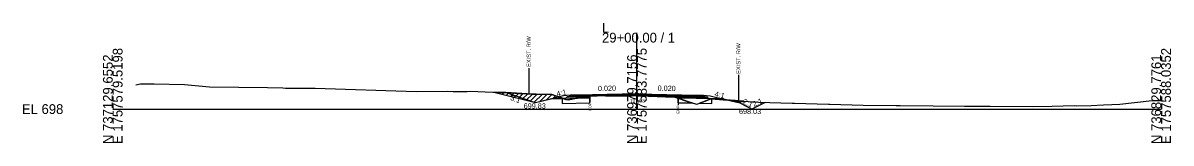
# Model space of a CAD drawing. Extents: x -26 to 4303, y -10 to 9577.
# Drawn here: x 974.3 to 1302.8, y 8990.3 to 9024.6 of the extents above; entities that cross this region are included whole.
import ezdxf

# ---------------------------------------------------------------- set-up
doc = ezdxf.new("R2010")
doc.units = 0
for name, color, linetype in [('Exist CMT Pavement', 7, 'Continuous'), ('Old_Level_10', 7, 'Continuous'), ('Old_Level_2', 7, 'Continuous'), ('Pattern 1', 7, 'Continuous'), ('Prop CMT Conc Surface', 7, 'Continuous'), ('Prop CMT Concrete Structures', 7, 'Continuous'), ('Prop CMT Concrete Wall', 7, 'Continuous'), ('Prop CMT Pvmt Course 1', 7, 'Continuous'), ('Prop CMT Pvmt Course 1 CG', 7, 'Continuous'), ('Prop CMT Pvmt Course 1 Wedge', 7, 'Continuous'), ('Prop CMT Pvmt Course 2', 7, 'Continuous'), ('Prop CMT Pvmt Course 2 Wedge', 7, 'Continuous'), ('Prop CMT Pvmt Course 3', 7, 'Continuous'), ('Prop CMT Pvmt Surface', 7, 'Continuous'), ('Prop CMT Pvmt Surface Shoulder', 7, 'Continuous'), ('Prop CMT Pvmt Wedge Surface 1', 7, 'Continuous'), ('Prop CMT Pvmt Wedge Surface 2', 7, 'Continuous'), ('Prop CMT Pvmt Wedge Surface 3', 7, 'Continuous'), ('Prop CMT Shld Paved Course 1', 7, 'Continuous'), ('Prop CMT Shld Paved Course 2', 7, 'Continuous'), ('Prop CMT Shld Paved Course 3', 7, 'Continuous'), ('Prop CMT Slope Grass', 7, 'Continuous'), ('Prop CMT Subgrade Earthwork', 7, 'Continuous'), ('Prop Road Sect_ Recs - UC Shallow (Outline)', 7, 'Continuous'), ('Prop Shade Light', 7, 'Continuous'), ('Prop XS DDE Elevations', 7, 'Continuous'), ('Prop XS Ditch Standard Text', 7, 'Continuous'), ('Prop XS Earthwork Shape', 7, 'Continuous'), ('Prop XS Hydro Elevations', 7, 'Continuous'), ('Prop XS SE Text', 7, 'Continuous'), ('Prop XS Side Slope Text', 7, 'Continuous'), ('Prop XS Wedging', 7, 'Continuous')]:
    doc.layers.add(name, color=color, linetype=linetype)

msp = doc.modelspace()

# ---------------------------------------------------------------- linework, layer by layer
at = {"layer": 'Exist CMT Pavement'}
for points in [[(1150, 9004.37), (1133, 9004.03)], [(1150, 9004.37), (1167, 9004.03)]]:
    msp.add_lwpolyline(points, dxfattribs=at)
at = {"layer": 'Old_Level_10'}
for p, q in [((1178.01, 9002.47), (1176.01, 9002.57)), ((1182.89, 9000.03), (1178.01, 9002.47)), ((1186.7, 9001.93), (1182.89, 9000.03))]:
    msp.add_line(p, q, dxfattribs=at)
at = {"layer": 'Old_Level_2'}
for p, q in [((1150, 9000), (1150, 9021.82)), ((1150, 9000), (1150, 9021.82)), ((1000, 9000), (1150, 9000)), ((1000, 9000), (1150, 9000)), ((1150, 9000), (1300, 9000)), ((1150, 9000), (1300, 9000))]:
    msp.add_line(p, q, dxfattribs=at)
at = {"layer": 'Pattern 1'}
for p, q in [((1109.28, 9004.79), (1109.32, 9004.83)), ((1110.41, 9004.5), (1110.68, 9004.77)), ((1111.54, 9004.22), (1112.04, 9004.71)), ((1112.68, 9003.94), (1113.39, 9004.65)), ((1113.81, 9003.65), (1114.73, 9004.57)), ((1114.94, 9003.37), (1116.07, 9004.5)), ((1116.07, 9003.09), (1117.41, 9004.43)), ((1117.2, 9002.81), (1118.75, 9004.36)), ((1118.33, 9002.52), (1120.11, 9004.3)), ((1119.46, 9002.24), (1121.48, 9004.26)), ((1120.6, 9001.96), (1122.86, 9004.22)), ((1122.21, 9002.16), (1124.24, 9004.19)), ((1124.1, 9002.63), (1125.62, 9004.15)), ((1125.92, 9003.04), (1126.68, 9003.8)), ((1127.36, 9003.07), (1127.73, 9003.44)), ((1133.47, 9003.19), (1133.69, 9003.42)), ((1134.91, 9003.22), (1135.6, 9003.91)), ((1136.35, 9003.25), (1136.57, 9003.46)), ((1176.49, 9002.48), (1176.54, 9002.54)), ((1177.62, 9002.2), (1177.87, 9002.44)), ((1178.75, 9001.92), (1179.19, 9002.35)), ((1180.48, 9002.23), (1180.51, 9002.26))]:
    msp.add_line(p, q, dxfattribs=at)
for points in [[(1123, 9002.36), (1125.72, 9003.04), (1128.64, 9003.09), (1128.64, 9003.12), (1125.65, 9004.15), (1121.12, 9004.26), (1118.56, 9004.36), (1112.48, 9004.7), (1109.09, 9004.83), (1121, 9001.86)], [(1136.57, 9003.99), (1136.57, 9003.25), (1132.87, 9003.18), (1133.65, 9003.4), (1135.16, 9003.87)], [(1176.18, 9002.56), (1179, 9001.86), (1180.59, 9002.25), (1179.03, 9002.36), (1176.7, 9002.53)]]:
    msp.add_lwpolyline(points, close=True, dxfattribs=at)
at = {"layer": 'Prop CMT Conc Surface'}
for points in [[(1136.57, 9003.85), (1133, 9003.78)], [(1133, 9003.78), (1133, 9003.57)], [(1133, 9003.57), (1136.57, 9003.64)], [(1136.57, 9003.64), (1136.57, 9003.85)], [(1161.78, 9003.67), (1161.78, 9003.88)], [(1161.78, 9003.88), (1167, 9003.78)], [(1167, 9003.57), (1161.78, 9003.67)], [(1167, 9003.78), (1167, 9003.57)]]:
    msp.add_lwpolyline(points, dxfattribs=at)
at = {"layer": 'Prop CMT Concrete Structures'}
for points in [[(1133, 9003.78), (1133, 9004.03)], [(1136.57, 9003.85), (1133, 9003.78)], [(1150, 9004.24), (1136.57, 9003.97)], [(1136.57, 9003.97), (1136.57, 9003.85)], [(1150, 9004.24), (1161.78, 9004)], [(1161.78, 9004), (1161.78, 9003.88)], [(1161.78, 9003.88), (1167, 9003.78)], [(1167, 9003.78), (1167, 9004.03)]]:
    msp.add_lwpolyline(points, dxfattribs=at)
at = {"layer": 'Prop CMT Pvmt Course 1'}
for points in [[(1136.57, 9003.64), (1133, 9003.57)], [(1133, 9003.57), (1133, 9003.23)], [(1133, 9003.23), (1136.57, 9003.3)], [(1136.57, 9003.3), (1136.57, 9003.64)], [(1161.78, 9003.67), (1167, 9003.57)], [(1161.78, 9003.21), (1161.78, 9003.67)], [(1167, 9003.23), (1161.78, 9003.34)], [(1167, 9003.57), (1167, 9003.23)]]:
    msp.add_lwpolyline(points, dxfattribs=at)
at = {"layer": 'Prop CMT Pvmt Course 1 Wedge'}
for points in [[(1161.78, 9003.15), (1160.89, 9003.46), (1160.66, 9003.47), (1160.45, 9003.47), (1158.52, 9003.52), (1158.47, 9003.52), (1158.21, 9003.53), (1155.97, 9003.61), (1155.78, 9003.62), (1154.39, 9003.68)], [(1154.39, 9003.68), (1155.78, 9003.66)], [(1155.78, 9003.66), (1155.97, 9003.65), (1158.21, 9003.61), (1158.47, 9003.6), (1158.52, 9003.6), (1160.45, 9003.56), (1160.66, 9003.56), (1160.89, 9003.55), (1161.78, 9003.54)], [(1161.78, 9003.54), (1161.78, 9003.15)]]:
    msp.add_lwpolyline(points, dxfattribs=at)
at = {"layer": 'Prop CMT Pvmt Course 2'}
for points in [[(1133, 9004.03), (1131, 9003.99), (1130.74, 9003.73)], [(1130.74, 9003.73), (1133, 9003.78)], [(1133, 9003.78), (1133, 9004.03)], [(1167, 9004.03), (1169, 9003.99), (1169.26, 9003.73)], [(1167, 9003.78), (1167, 9004.03)], [(1169.26, 9003.73), (1167, 9003.78)]]:
    msp.add_lwpolyline(points, dxfattribs=at)
at = {"layer": 'Prop CMT Pvmt Course 2 Wedge'}
msp.add_line((1121, 9001.83), (1112.37, 9004.7), dxfattribs=at)
for points in [[(1131, 9003.99), (1129, 9003.83), (1121, 9001.83)], [(1169, 9003.99), (1171, 9003.83), (1176.01, 9002.57)]]:
    msp.add_lwpolyline(points, dxfattribs=at)
at = {"layer": 'Prop CMT Pvmt Course 3'}
for points in [[(1133, 9003.78), (1130.74, 9003.73), (1130.53, 9003.52)], [(1130.53, 9003.52), (1133, 9003.57)], [(1133, 9003.57), (1133, 9003.78)], [(1167, 9003.78), (1169.26, 9003.73), (1169.47, 9003.52)], [(1167, 9003.57), (1167, 9003.78)], [(1169.47, 9003.52), (1167, 9003.57)]]:
    msp.add_lwpolyline(points, dxfattribs=at)
at = {"layer": 'Prop CMT Pvmt Surface'}
for points in [[(1150, 9004.12), (1133, 9003.78)], [(1133, 9003.78), (1133, 9004.03)], [(1150, 9004.12), (1167, 9003.78)], [(1167, 9003.78), (1167, 9004.03)]]:
    msp.add_lwpolyline(points, dxfattribs=at)
at = {"layer": 'Prop CMT Pvmt Surface Shoulder'}
for points in [[(1136.57, 9003.99), (1136.85, 9004.01), (1137.15, 9003.86), (1137.34, 9003.86), (1137.64, 9003.86), (1137.83, 9003.86), (1138.04, 9003.85), (1138.06, 9003.85), (1138.09, 9003.85), (1138.14, 9003.85), (1138.22, 9003.85), (1138.42, 9003.85), (1138.46, 9003.85), (1138.75, 9003.85), (1140.96, 9003.84), (1143.3, 9003.83), (1143.46, 9003.84), (1143.62, 9003.83), (1145.96, 9003.83), (1146.05, 9003.83), (1148.46, 9003.83), (1148.47, 9003.83), (1148.62, 9003.83), (1149.11, 9003.86), (1150, 9003.83)], [(1150, 9003.83), (1150.6, 9003.81), (1150.96, 9003.8), (1150.97, 9003.8), (1153.34, 9003.73), (1153.47, 9003.73), (1155.78, 9003.62), (1155.97, 9003.61), (1158.21, 9003.53), (1158.47, 9003.52), (1158.52, 9003.52), (1160.45, 9003.47), (1160.66, 9003.47), (1160.89, 9003.46), (1161.77, 9003.15)]]:
    msp.add_lwpolyline(points, dxfattribs=at)
at = {"layer": 'Prop CMT Pvmt Wedge Surface 1'}
for p, q in [((1133.02, 9003.11), (1125.53, 9002.96)), ((1136.57, 9003.18), (1133.02, 9003.11)), ((1161.77, 9003.21), (1166.98, 9003.11)), ((1166.98, 9003.11), (1174.47, 9002.96))]:
    msp.add_line(p, q, dxfattribs=at)
for points in [[(1136.57, 9003.18), (1136.57, 9003.99)], [(1161.77, 9003.21), (1161.77, 9003.16)]]:
    msp.add_lwpolyline(points, dxfattribs=at)
at = {"layer": 'Prop CMT Pvmt Wedge Surface 2'}
for points in [[(1150, 9004.12), (1149.11, 9004.1), (1148.62, 9004.09), (1148.47, 9004.08), (1148.46, 9004.08), (1146.05, 9004.04), (1145.96, 9004.03), (1143.62, 9003.99), (1143.46, 9003.98), (1143.3, 9003.98), (1142.72, 9003.97), (1140.96, 9003.97), (1138.75, 9003.98), (1138.46, 9003.99), (1138.42, 9003.98), (1138.22, 9003.99), (1138.14, 9003.98), (1138.09, 9003.99), (1138.06, 9003.98), (1138.04, 9003.99), (1137.83, 9003.99), (1137.64, 9003.99), (1137.62, 9003.99)], [(1137.62, 9003.99), (1137.64, 9003.99)], [(1137.64, 9003.99), (1137.83, 9004), (1138.04, 9004), (1138.06, 9004), (1138.09, 9004), (1138.14, 9004), (1138.22, 9004), (1138.42, 9004.01), (1138.46, 9004.01), (1138.75, 9004.02), (1140.96, 9004.06), (1143.3, 9004.11), (1143.46, 9004.11), (1143.62, 9004.11), (1145.96, 9004.16), (1146.05, 9004.16), (1148.46, 9004.21), (1148.47, 9004.21), (1148.62, 9004.21), (1149.11, 9004.22), (1150, 9004.24)], [(1150, 9004.24), (1150, 9004.12)], [(1150, 9004.24), (1150.6, 9004.23), (1150.96, 9004.22), (1150.97, 9004.22), (1153.34, 9004.17), (1153.47, 9004.17), (1155.78, 9004.12), (1155.97, 9004.12), (1158.21, 9004.08), (1158.47, 9004.07), (1158.52, 9004.07), (1160.45, 9004.03), (1160.66, 9004.03), (1160.89, 9004.02), (1161.78, 9004)], [(1161.78, 9003.88), (1160.89, 9003.9), (1160.66, 9003.9), (1160.45, 9003.91), (1158.52, 9003.94), (1158.47, 9003.95), (1158.21, 9003.95), (1155.97, 9004), (1155.78, 9004), (1153.47, 9004.05), (1153.34, 9004.05), (1150.97, 9004.1), (1150.96, 9004.1), (1150.6, 9004.1), (1150, 9004.12)], [(1161.78, 9004), (1161.78, 9003.88)]]:
    msp.add_lwpolyline(points, dxfattribs=at)
at = {"layer": 'Prop CMT Pvmt Wedge Surface 3'}
for points in [[(1150, 9003.96), (1149.11, 9003.99), (1148.62, 9003.96), (1148.47, 9003.96), (1148.46, 9003.96), (1146.05, 9003.97), (1145.96, 9003.97), (1143.62, 9003.97), (1143.46, 9003.97), (1143.3, 9003.97), (1142.72, 9003.97)], [(1142.72, 9003.97), (1143.3, 9003.98)], [(1143.3, 9003.98), (1143.46, 9003.98), (1143.62, 9003.99), (1145.96, 9004.03), (1146.05, 9004.04), (1148.46, 9004.08), (1148.47, 9004.08), (1148.62, 9004.09), (1149.11, 9004.1), (1150, 9004.12)], [(1150, 9004.12), (1150, 9003.96)], [(1150, 9004.12), (1150.6, 9004.1), (1150.96, 9004.1), (1150.97, 9004.1), (1153.34, 9004.05), (1153.47, 9004.05), (1155.78, 9004), (1155.97, 9004), (1158.21, 9003.95), (1158.47, 9003.95), (1158.52, 9003.94), (1160.45, 9003.91), (1160.66, 9003.9), (1160.89, 9003.9), (1161.78, 9003.88)], [(1161.78, 9003.67), (1160.89, 9003.69), (1160.66, 9003.69), (1160.45, 9003.7), (1158.52, 9003.74), (1158.47, 9003.74), (1158.21, 9003.74), (1155.97, 9003.79), (1155.78, 9003.79), (1154.39, 9003.82), (1153.47, 9003.86), (1153.34, 9003.86), (1150.97, 9003.93), (1150.96, 9003.93), (1150.6, 9003.95), (1150, 9003.96)], [(1161.78, 9003.88), (1161.78, 9003.67)]]:
    msp.add_lwpolyline(points, dxfattribs=at)
at = {"layer": 'Prop CMT Shld Paved Course 1'}
for points in [[(1133, 9003.57), (1133, 9004.03)], [(1150, 9003.91), (1133, 9003.57)], [(1150, 9003.91), (1167, 9003.57)], [(1167, 9003.57), (1167, 9004.03)]]:
    msp.add_lwpolyline(points, dxfattribs=at)
at = {"layer": 'Prop CMT Shld Paved Course 2'}
for points in [[(1133, 9004.03), (1131, 9003.99)], [(1167, 9004.03), (1169, 9003.99)]]:
    msp.add_lwpolyline(points, dxfattribs=at)
at = {"layer": 'Prop CMT Shld Paved Course 3'}
for points in [[(1150, 9004.37), (1133, 9004.03)], [(1133, 9004.03), (1133, 9003.78)], [(1133, 9003.78), (1136.57, 9003.85)], [(1136.57, 9003.97), (1150, 9004.24)], [(1136.57, 9003.85), (1136.57, 9003.97)], [(1150, 9004.37), (1167, 9004.03)], [(1161.78, 9004), (1150, 9004.24)], [(1161.78, 9003.88), (1161.78, 9004)], [(1167, 9003.78), (1161.78, 9003.88)], [(1167, 9004.03), (1167, 9003.78)]]:
    msp.add_lwpolyline(points, dxfattribs=at)
at = {"layer": 'Prop CMT Slope Grass'}
msp.add_lwpolyline([(1006.61, 9006.95), (1007.95, 9007.27), (1011.87, 9007.27), (1020.58, 9007.06), (1027.72, 9006.36), (1044.27, 9006.17), (1048.71, 9006.06), (1049.46, 9006.03), (1055.71, 9006.02), (1057.96, 9006.02), (1086.81, 9005.01), (1095.84, 9005.1), (1097.37, 9005.08), (1097.97, 9005.08), (1101.38, 9005.08), (1102.31, 9005.11), (1113.06, 9004.67), (1115.04, 9004.55), (1116.4, 9004.47), (1120.12, 9004.29), (1125.65, 9004.15), (1129.67, 9002.77), (1130.47, 9002.64), (1133.07, 9003.22), (1135.16, 9003.87), (1136.85, 9004.01), (1137.15, 9003.86), (1137.83, 9003.86), (1138.75, 9003.85), (1141.18, 9003.84), (1143.62, 9003.83), (1146.05, 9003.83), (1148.62, 9003.83), (1149.11, 9003.86), (1150, 9003.83), (1150.6, 9003.81), (1150.97, 9003.8), (1153.6, 9003.72), (1155.97, 9003.61), (1158.52, 9003.52), (1160.45, 9003.47), (1160.89, 9003.46), (1165.04, 9002.01), (1167.11, 9001.37), (1169.09, 9002.04), (1171.11, 9002.91), (1181.88, 9002.17), (1184.75, 9001.98), (1194.45, 9001.74), (1195.05, 9001.7), (1204.78, 9001.43), (1205.24, 9001.42), (1214.77, 9001.17), (1224.23, 9001.01), (1224.77, 9001.01), (1225.34, 9001.01), (1234.78, 9000.98), (1243.69, 9000.87), (1244.78, 9000.86), (1246.82, 9000.87), (1251.09, 9000.81), (1263.1, 9000.71), (1268.78, 9000.88), (1275.13, 9001.03), (1275.92, 9000.97), (1279.94, 9001.04), (1283.51, 9001.24), (1285.85, 9001.33), (1288.15, 9001.4), (1297.48, 9002.44), (1300, 9002.47)], dxfattribs=at)
at = {"layer": 'Prop CMT Subgrade Earthwork'}
for points in [[(1133, 9003.57), (1130.53, 9003.52), (1130.03, 9003.51), (1129.69, 9003.17)], [(1129.69, 9003.17), (1133, 9003.23)], [(1133, 9003.23), (1133, 9003.57)], [(1167, 9003.57), (1169.47, 9003.52), (1169.97, 9003.51), (1170.31, 9003.17)], [(1167, 9003.23), (1167, 9003.57)], [(1170.31, 9003.17), (1167, 9003.23)]]:
    msp.add_lwpolyline(points, dxfattribs=at)
at = {"layer": 'Prop Road Sect_ Recs - UC Shallow (Outline)'}
for points in [[(1128.64, 9003.09), (1128.64, 9001.59), (1136.57, 9001.75), (1136.57, 9003.25), (1132.86, 9003.18), (1130.46, 9002.64), (1129.67, 9002.77), (1128.72, 9003.1), (1128.64, 9003.12)], [(1161.78, 9001.79), (1161.78, 9003.15), (1163.05, 9002.71), (1164.64, 9002.15), (1165.73, 9001.8), (1166.04, 9001.7)]]:
    msp.add_lwpolyline(points, close=True, dxfattribs=at)
msp.add_lwpolyline([(1167.97, 9001.66), (1171.39, 9001.59), (1171.39, 9002.89), (1171.11, 9002.91), (1169.09, 9002.04), (1167.95, 9001.66)], dxfattribs=at)
at = {"layer": 'Prop Shade Light'}
for p, q in [((1129.67, 9002.77), (1128.64, 9003.12)), ((1128.64, 9003.12), (1128.64, 9001.59)), ((1133.5, 9003.19), (1132.87, 9003.18)), ((1136.57, 9003.25), (1133.5, 9003.19)), ((1136.57, 9001.75), (1136.57, 9003.25)), ((1165.04, 9002.01), (1161.77, 9003.15)), ((1161.77, 9003.15), (1161.78, 9001.79)), ((1166.04, 9001.7), (1165.04, 9002.01)), ((1128.64, 9001.59), (1136.57, 9001.75)), ((1161.78, 9001.79), (1166.04, 9001.7)), ((1167.97, 9001.66), (1171.39, 9001.59))]:
    msp.add_line(p, q, dxfattribs=at)
for points in [[(1132.87, 9003.18), (1130.47, 9002.64), (1129.67, 9002.77)], [(1171.11, 9002.91), (1169.09, 9002.04), (1167.97, 9001.66)], [(1171.39, 9001.59), (1171.39, 9002.89), (1171.11, 9002.91)]]:
    msp.add_lwpolyline(points, dxfattribs=at)
at = {"layer": 'Prop XS DDE Elevations'}
for points in [[(1127.61, 9003.48), (1125.53, 9002.96), (1121, 9001.83), (1112.37, 9004.7), (1113.06, 9004.67), (1115.04, 9004.55), (1116.4, 9004.47), (1120.12, 9004.29), (1125.65, 9004.15)], [(1127.61, 9003.48), (1125.53, 9002.96), (1128.93, 9003.03)], [(1132.52, 9003.1), (1128.93, 9003.03), (1129.67, 9002.77), (1130.47, 9002.64)], [(1136.57, 9003.18), (1136.57, 9003.99), (1135.16, 9003.87), (1133.07, 9003.22), (1132.52, 9003.1), (1133.02, 9003.11)], [(1137.64, 9003.86), (1137.83, 9003.86), (1137.15, 9003.86), (1137.34, 9003.86)], [(1138.14, 9003.85), (1138.22, 9003.85), (1138.42, 9003.85), (1138.45, 9003.85), (1138.09, 9003.85)], [(1138.46, 9003.85), (1138.75, 9003.85), (1138.45, 9003.85)], [(1138.75, 9003.85), (1140.96, 9003.84), (1141.18, 9003.84)], [(1143.46, 9003.84), (1143.62, 9003.83), (1143.3, 9003.83)], [(1150.96, 9003.8), (1153.6, 9003.72), (1153.47, 9003.73), (1153.34, 9003.73)], [(1155.97, 9003.61), (1158.21, 9003.53), (1158.41, 9003.53)], [(1158.41, 9003.53), (1158.47, 9003.52), (1158.52, 9003.52)], [(1160.45, 9003.47), (1160.89, 9003.46), (1160.66, 9003.47)], [(1169.09, 9002.04), (1171.11, 9002.91), (1176.01, 9002.57), (1174.47, 9002.96), (1166.98, 9003.11), (1161.77, 9003.21), (1161.77, 9003.16), (1165.04, 9002.01), (1167.11, 9001.37)]]:
    msp.add_lwpolyline(points, close=True, dxfattribs=at)
at = {"layer": 'Prop XS Ditch Standard Text'}
for p, q in [((1119.03, 9011.74), (1119.03, 9004.34)), ((1179.03, 9009.76), (1179.03, 9002.36)), ((1136.57, 9003.99), (1136.57, 9001.94)), ((1161.78, 9003.15), (1161.78, 9001.1))]:
    msp.add_line(p, q, dxfattribs=at)
at = {"layer": 'Prop XS Earthwork Shape'}
msp.add_lwpolyline([(1178.1, 9002.43), (1181.88, 9002.17), (1184.75, 9001.98), (1186.7, 9001.93), (1182.89, 9000.03)], close=True, dxfattribs=at)
at = {"layer": 'Prop XS Wedging'}
for p, q in [((1150, 9004.24), (1136.92, 9003.98)), ((1146.46, 9004.04), (1146.26, 9003.83)), ((1146.46, 9004.04), (1146.26, 9003.83)), ((1146.26, 9003.83), (1146.46, 9004.04)), ((1146.46, 9004.04), (1150, 9004.12)), ((1150, 9004.12), (1146.46, 9004.04)), ((1146.46, 9004.04), (1150, 9004.12)), ((1161.78, 9004), (1150, 9004.24)), ((1161.77, 9003.88), (1150, 9004.12)), ((1161.78, 9003.88), (1150, 9004.12)), ((1150, 9004.12), (1150, 9004.12)), ((1150, 9004.12), (1150, 9004.12)), ((1150, 9004.12), (1161.78, 9003.88)), ((1161.77, 9003.16), (1161.77, 9003.21)), ((1161.77, 9003.21), (1161.78, 9003.21)), ((1161.78, 9003.88), (1161.78, 9004)), ((1161.78, 9003.67), (1161.78, 9003.88))]:
    msp.add_line(p, q, dxfattribs=at)
for points in [[(1136.92, 9003.98), (1137.15, 9003.86), (1137.83, 9003.86), (1138.75, 9003.85), (1141.18, 9003.84), (1143.62, 9003.83), (1146.05, 9003.83), (1146.26, 9003.83), (1146.26, 9003.83)], [(1146.26, 9003.83), (1148.62, 9003.83), (1149.11, 9003.86), (1150, 9003.83), (1150.6, 9003.81), (1150.97, 9003.8), (1153.6, 9003.72), (1155.97, 9003.61), (1158.52, 9003.52), (1160.45, 9003.47), (1160.89, 9003.46), (1161.77, 9003.16)], [(1150, 9004.12), (1150, 9004.12)], [(1161.78, 9003.21), (1161.78, 9003.34), (1161.78, 9003.67)]]:
    msp.add_lwpolyline(points, dxfattribs=at)

# ---------------------------------------------------------------- texts
at = {"layer": 'Old_Level_2'}
for s, p in [('29+00.00 / 1', (1140, 9019.02)), ('29+00.00 / 1', (1140, 9019.02)), ('L', (1140, 9021.82)), ('L', (1140, 9021.82)), ('EL 698', (974, 8998.6)), ('EL 698', (974, 8998.6))]:
    msp.add_text(s, height=2.8, dxfattribs=at).set_placement(p)
for s, p in [('N 737129.6552', (1000, 8990)), ('N 737129.6552', (1000, 8990)), ('E 1757579.5198', (1002.8, 8990)), ('E 1757579.5198', (1002.8, 8990)), ('N 736979.7156', (1150, 8990)), ('N 736979.7156', (1150, 8990)), ('E 1757583.7775', (1152.8, 8990)), ('E 1757583.7775', (1152.8, 8990)), ('N 736829.7761', (1300, 8990)), ('N 736829.7761', (1300, 8990)), ('E 1757588.0352', (1302.8, 8990)), ('E 1757588.0352', (1302.8, 8990))]:
    msp.add_text(s, height=2.8, rotation=90, dxfattribs=at).set_placement(p)
at = {"layer": 'Prop CMT Concrete Wall'}
for rotation, p in [(334.1383, (1180.12, 9001.69)), (25.8617, (1183.55, 9000.61))]:
    msp.add_text('2:1', height=1.5, rotation=rotation, dxfattribs=at).set_placement(p)
msp.add_text('698.03', height=1.5, dxfattribs=at).set_placement((1179.21, 8998.59))
at = {"layer": 'Prop CMT Pvmt Course 1 CG'}
msp.add_text('701.83', height=1, dxfattribs=at).set_placement((1148, 9001.83))
at = {"layer": 'Prop XS Ditch Standard Text'}
for s, height, p in [('EXIST. R/W', 1.181, (1119.62, 9012.05)), ('EXIST. R/W', 1.181, (1179.62, 9010.07)), ('EOP', 0.787, (1136.96, 8999.54)), ('EOP', 0.787, (1162.17, 8998.71))]:
    msp.add_text(s, height=height, rotation=90, dxfattribs=at).set_placement(p)
at = {"layer": 'Prop XS Hydro Elevations'}
msp.add_text('699.83', height=1.5, dxfattribs=at).set_placement((1117.59, 9000.14))
at = {"layer": 'Prop XS SE Text'}
for rotation, p in [(1.1458, (1138.86, 9005.14)), (358.8542, (1155.9, 9005.25))]:
    msp.add_text('0.020', height=1.5, rotation=rotation, dxfattribs=at).set_placement(p)
at = {"layer": 'Prop XS Side Slope Text'}
for s, rotation, p in [('4:1', 14.0362, (1127.18, 9003.57)), ('3:1', 339.8916, (1113.65, 9002.64)), ('4:1', 345.9638, (1172.11, 9003.7))]:
    msp.add_text(s, height=1.5, rotation=rotation, dxfattribs=at).set_placement(p)

doc.saveas('drawing.dxf')
